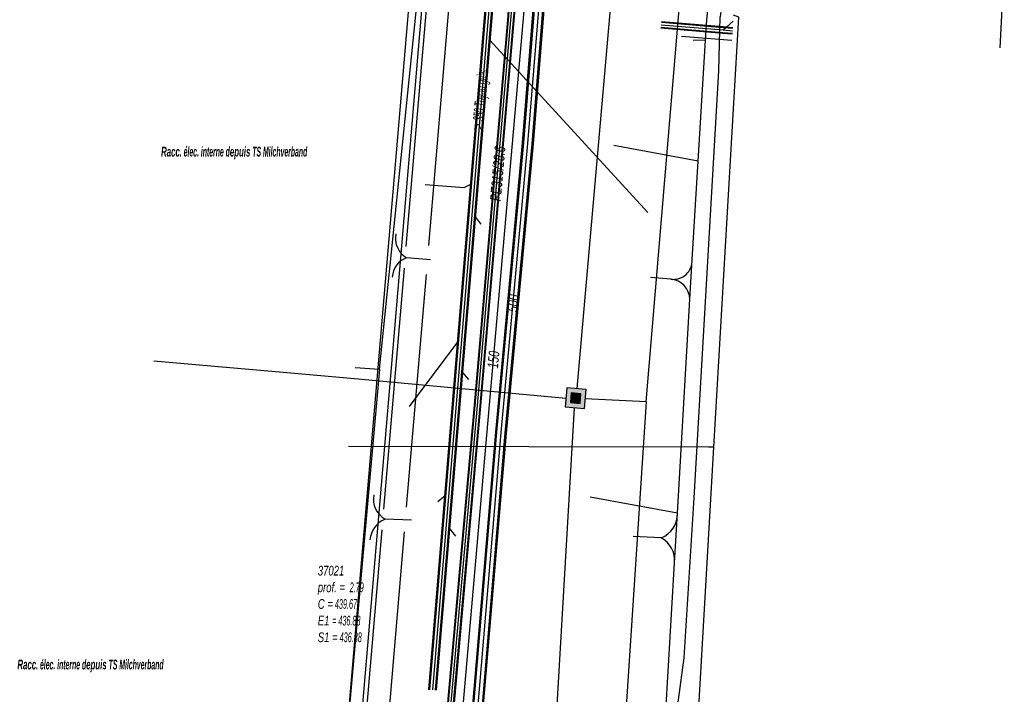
# Model space of a CAD drawing. Header units: metres. Extents: x 2695563 to 2696938, y 1260544 to 1262032.
# Tile 310 of 340: x 2696806 to 2696857, y 1261609 to 1261644. Entities that reach past the tile are written whole.
import ezdxf

# ---------------------------------------------------------------- set-up
doc = ezdxf.new("R2010")
doc.units = ezdxf.units.M
doc.header["$LTSCALE"] = 100
doc.linetypes.add('AUSGEZOGEN', pattern=[0])
doc.linetypes.add('STRICHLINIE2_S3', pattern=[0.25, 0.15, -0.1])
for name, color, linetype in [('Eau portable_Cadastre des conduites_Conduite', 171, 'AUSGEZOGEN'), ('Eau potable_Cadastre des conduites_Conduite_Texte', 171, 'AUSGEZOGEN'), ('EU_Cadastre des conduites', 24, 'AUSGEZOGEN'), ('EU_Cadastre des conduites – Texte', 7, 'AUSGEZOGEN'), ('EU_Cadastre des conduites_Regard normalisé – Texte', 24, 'AUSGEZOGEN'), ('Gaz_Cadastre des conduites_Conduite', 32, 'AUSGEZOGEN'), ('Gaz_Cadastre des conduites_Conduite_Texte', 32, 'AUSGEZOGEN'), ('Réseau électrique_Cadastre des conduite_Bord du tracé', 1, 'AUSGEZOGEN'), ('Réseau électrique_Cadastre des conduite_Texte libre_Texte', 1, 'AUSGEZOGEN'), ('Réseau électrique_Cadastre des conduite_Tronçon de tracé', 1, 'AUSGEZOGEN'), ('Réseau électrique_Cadastre des conduites_Ouvrage_Surface-Ligne-Point', 1, 'AUSGEZOGEN'), ('TV_Cadastre des conduites_CONDUITE', 92, 'AUSGEZOGEN'), ('Télécommunications_SW_Cadastre des conduites_Bord du tracé', 94, 'AUSGEZOGEN'), ('Télécommunications_SW_Cadastre des conduites_Ouvrage', 94, 'AUSGEZOGEN')]:
    doc.layers.add(name, color=color, linetype=linetype)
doc.styles.add('ARIAL', font='arial.ttf')
doc.styles.add('ARIALNARROW', font='ARIALN.TTF')

# ---------------------------------------------------------------- blocks, each defined once
blk = doc.blocks.new('COMPLEXOBJECT_1848')
at = {"layer": 'Réseau électrique_Cadastre des conduite_Bord du tracé', "color": 1, "linetype": 'AUSGEZOGEN', "transparency": 33554687}
blk.add_lwpolyline([(6820.144, 11573.891), (6822.188, 11597.585), (6824.582, 11625.752), (6827.058, 11654.903), (6826.36, 11654.948), (6823.879, 11625.752), (6821.491, 11597.644), (6819.444, 11573.925)], dxfattribs=at)
blk = doc.blocks.new('COMPLEXOBJECT_2710')
at = {"layer": 'Réseau électrique_Cadastre des conduite_Tronçon de tracé', "color": 1, "linetype": 'STRICHLINIE2_S3', "transparency": 33554687}
blk.add_line((6841.547, 11641.155), (6841.604, 11643.957), dxfattribs=at)
for centre, radius, start, end in [((6836.038, 11653.013), 8.708, 325.3047, 350.6242), ((6850.001, 11643.053), 8.445, 143.6703, 173.8543)]:
    blk.add_arc(centre, radius, start, end, dxfattribs=at)

msp = doc.modelspace()

# ---------------------------------------------------------------- hatches: boundary and pattern name
at = {"layer": 'Réseau électrique_Cadastre des conduite_Bord du tracé', "lineweight": 18, "transparency": 33554687}
h = msp.add_hatch(dxfattribs=at)
h.set_pattern_fill('MUSTER', color=1, scale=6075, style=0, pattern_type=2)
h.set_pattern_definition([(0, (2708005, 1273150), (6075, 6075), [6075, -6075]), (90, (2708005, 1273150), (-6075, 6075), [6075, -6075])])
h.paths.add_polyline_path([(2696821.67, 1261564.471), (2696821.099, 1261572.099), (2696821.096, 1261572.151), (2696821.093, 1261572.202), (2696821.091, 1261572.254), (2696821.089, 1261572.306), (2696821.087, 1261572.357), (2696821.085, 1261572.409), (2696821.083, 1261572.461), (2696821.082, 1261572.512), (2696821.081, 1261572.564), (2696821.08, 1261572.616), (2696821.079, 1261572.668), (2696821.079, 1261572.719), (2696821.079, 1261572.771), (2696821.079, 1261572.823), (2696821.079, 1261572.874), (2696821.079, 1261572.926), (2696821.08, 1261572.978), (2696821.081, 1261573.03), (2696821.082, 1261573.081), (2696821.083, 1261573.133), (2696821.085, 1261573.185), (2696821.087, 1261573.236), (2696821.089, 1261573.288), (2696821.091, 1261573.34), (2696821.094, 1261573.391), (2696821.097, 1261573.443), (2696821.1, 1261573.495), (2696821.103, 1261573.546), (2696821.106, 1261573.598), (2696821.11, 1261573.649), (2696821.114, 1261573.701), (2696823.158, 1261597.395), (2696825.552, 1261625.562), (2696828.028, 1261654.713), (2696827.33, 1261654.758), (2696824.849, 1261625.562), (2696822.461, 1261597.454), (2696820.414, 1261573.735), (2696820.41, 1261573.682), (2696820.406, 1261573.628), (2696820.403, 1261573.575), (2696820.399, 1261573.521), (2696820.396, 1261573.468), (2696820.393, 1261573.414), (2696820.391, 1261573.361), (2696820.388, 1261573.307), (2696820.386, 1261573.254), (2696820.384, 1261573.2), (2696820.383, 1261573.147), (2696820.381, 1261573.093), (2696820.38, 1261573.04), (2696820.379, 1261572.986), (2696820.378, 1261572.933), (2696820.378, 1261572.879), (2696820.378, 1261572.825), (2696820.378, 1261572.772), (2696820.378, 1261572.718), (2696820.378, 1261572.665), (2696820.379, 1261572.611), (2696820.38, 1261572.558), (2696820.381, 1261572.504), (2696820.382, 1261572.451), (2696820.384, 1261572.397), (2696820.386, 1261572.343), (2696820.388, 1261572.29), (2696820.39, 1261572.236), (2696820.393, 1261572.183), (2696820.396, 1261572.129), (2696820.399, 1261572.076), (2696820.959, 1261564.594)], flags=0)
at = {"layer": 'Télécommunications_SW_Cadastre des conduites_Ouvrage', "transparency": 33554687}
for points in [[(2696835.634, 1261624.454), (2696834.637, 1261624.538), (2696834.554, 1261623.541), (2696835.551, 1261623.458)], [(2696835.364, 1261624.226), (2696834.865, 1261624.268), (2696834.824, 1261623.769), (2696835.322, 1261623.728)]]:
    msp.add_hatch(color=7, dxfattribs=at).paths.add_polyline_path(points)

# ---------------------------------------------------------------- linework, layer by layer
at = {"layer": 'Eau portable_Cadastre des conduites_Conduite', "linetype": 'AUSGEZOGEN', "transparency": 33554687}
for p, q in [((2696832.348, 1261637.228), (2696833.054, 1261646.027)), ((2696832.379, 1261637.226), (2696833.085, 1261646.021)), ((2696832.41, 1261637.223), (2696833.116, 1261646.015)), ((2696832.846, 1261637.185), (2696833.548, 1261645.935)), ((2696832.877, 1261637.182), (2696833.579, 1261645.929)), ((2696832.908, 1261637.18), (2696833.61, 1261645.923)), ((2696830.955, 1261622.236), (2696832.348, 1261637.228)), ((2696830.986, 1261622.233), (2696832.379, 1261637.226)), ((2696831.017, 1261622.23), (2696832.41, 1261637.223)), ((2696831.453, 1261622.192), (2696832.846, 1261637.185)), ((2696831.484, 1261622.189), (2696832.877, 1261637.182)), ((2696831.515, 1261622.186), (2696832.908, 1261637.18)), ((2696829.704, 1261607.38), (2696830.955, 1261622.236)), ((2696829.735, 1261607.377), (2696830.986, 1261622.233)), ((2696829.766, 1261607.374), (2696831.017, 1261622.23)), ((2696830.202, 1261607.338), (2696831.453, 1261622.192)), ((2696830.233, 1261607.335), (2696831.484, 1261622.189)), ((2696830.264, 1261607.332), (2696831.515, 1261622.186))]:
    msp.add_line(p, q, dxfattribs=at)
at = {"layer": 'Eau portable_Cadastre des conduites_Conduite', "color": 255, "linetype": 'AUSGEZOGEN', "transparency": 33554687}
for p, q in [((2696832.628, 1261637.204), (2696833.332, 1261645.975)), ((2696831.235, 1261622.211), (2696832.628, 1261637.204)), ((2696829.984, 1261607.356), (2696831.235, 1261622.211))]:
    msp.add_line(p, q, dxfattribs=at)
at = {"layer": 'Eau portable_Cadastre des conduites_Conduite', "color": 7, "linetype": 'AUSGEZOGEN', "transparency": 33554687}
msp.add_lwpolyline([(2696829.195, 1261607.135), (2696829.291, 1261608.242), (2696830.454, 1261621.675), (2696832.464, 1261644.463), (2696832.833, 1261648.729), (2696832.888, 1261649.359), (2696833.508, 1261656.74), (2696830.569, 1261659.77)], dxfattribs=at)
at = {"layer": 'EU_Cadastre des conduites', "linetype": 'AUSGEZOGEN', "transparency": 33554687}
for p, q in [((2696827.495, 1261608.891), (2696832.43, 1261668.514)), ((2696827.518, 1261608.889), (2696832.453, 1261668.512)), ((2696827.541, 1261608.888), (2696832.476, 1261668.511)), ((2696827.843, 1261608.862), (2696832.778, 1261668.485)), ((2696827.866, 1261608.861), (2696832.801, 1261668.484)), ((2696827.889, 1261608.859), (2696832.824, 1261668.482)), ((2696842.714, 1261642.919), (2696839.509, 1261643.189)), ((2696842.716, 1261642.938), (2696839.511, 1261643.208)), ((2696842.738, 1261643.198), (2696839.533, 1261643.468)), ((2696842.74, 1261643.217), (2696839.535, 1261643.487)), ((2696842.741, 1261643.237), (2696839.536, 1261643.507)), ((2696843.232, 1261643.156), (2696842.738, 1261643.198)), ((2696843.234, 1261643.175), (2696842.74, 1261643.217)), ((2696843.235, 1261643.195), (2696842.741, 1261643.237)), ((2696842.713, 1261642.899), (2696839.508, 1261643.169)), ((2696843.207, 1261642.857), (2696842.713, 1261642.899)), ((2696843.208, 1261642.877), (2696842.714, 1261642.919)), ((2696843.21, 1261642.896), (2696842.716, 1261642.938))]:
    msp.add_line(p, q, dxfattribs=at)
at = {"layer": 'EU_Cadastre des conduites', "color": 255, "transparency": 33554687}
for p, q in [((2696827.692, 1261608.875), (2696832.627, 1261668.498)), ((2696842.727, 1261643.068), (2696839.522, 1261643.338)), ((2696843.221, 1261643.026), (2696842.727, 1261643.068))]:
    msp.add_line(p, q, dxfattribs=at)
at = {"layer": 'EU_Cadastre des conduites', "color": 24, "linetype": 'AUSGEZOGEN', "transparency": 33554687}
for p, q in [((2696843.249, 1261643.534), (2696842.727, 1261643.068)), ((2696843.191, 1261642.527), (2696840.577, 1261642.748)), ((2696838.828, 1261633.629), (2696830.639, 1261642.572)), ((2696830.206, 1261633.01), (2696829.91, 1261633.397)), ((2696826.492, 1261623.57), (2696829.015, 1261626.938)), ((2696829.558, 1261624.962), (2696829.232, 1261625.347)), ((2696827.963, 1261618.648), (2696828.354, 1261618.97)), ((2696828.888, 1261616.85), (2696828.557, 1261617.264))]:
    msp.add_line(p, q, dxfattribs=at)
msp.add_lwpolyline([(2696827.306, 1261635.073), (2696829.33, 1261634.924), (2696829.669, 1261635.094)], dxfattribs=at)
at = {"layer": 'Gaz_Cadastre des conduites_Conduite', "linetype": 'AUSGEZOGEN', "transparency": 33554687}
for p, q in [((2696831.579, 1261643.607), (2696832.218, 1261651.313)), ((2696831.598, 1261643.606), (2696832.236, 1261651.312)), ((2696831.616, 1261643.604), (2696832.255, 1261651.31)), ((2696831.878, 1261643.582), (2696832.517, 1261651.29)), ((2696831.896, 1261643.58), (2696832.536, 1261651.288)), ((2696831.915, 1261643.579), (2696832.554, 1261651.287)), ((2696829.851, 1261623.627), (2696831.579, 1261643.607)), ((2696829.87, 1261623.625), (2696831.598, 1261643.606)), ((2696829.888, 1261623.623), (2696831.616, 1261643.604)), ((2696830.15, 1261623.601), (2696831.878, 1261643.582)), ((2696830.168, 1261623.599), (2696831.896, 1261643.58)), ((2696830.187, 1261623.597), (2696831.915, 1261643.579)), ((2696828.444, 1261607.835), (2696829.851, 1261623.627)), ((2696828.463, 1261607.833), (2696829.87, 1261623.625)), ((2696828.481, 1261607.832), (2696829.888, 1261623.623)), ((2696828.743, 1261607.808), (2696830.15, 1261623.601)), ((2696828.761, 1261607.807), (2696830.168, 1261623.599)), ((2696828.78, 1261607.805), (2696830.187, 1261623.597))]:
    msp.add_line(p, q, dxfattribs=at)
at = {"layer": 'Gaz_Cadastre des conduites_Conduite', "color": 255, "linetype": 'AUSGEZOGEN', "transparency": 33554687}
for p, q in [((2696831.747, 1261643.593), (2696832.386, 1261651.3)), ((2696830.019, 1261623.612), (2696831.747, 1261643.593)), ((2696828.612, 1261607.82), (2696830.019, 1261623.612))]:
    msp.add_line(p, q, dxfattribs=at)
at = {"layer": 'Réseau électrique_Cadastre des conduite_Tronçon de tracé', "color": 1, "linetype": 'AUSGEZOGEN', "transparency": 33554687}
for p, q in [((2696841.884, 1261643.614), (2696842.113, 1261645.691)), ((2696826.327, 1261631.863), (2696827.453, 1261645.097)), ((2696827.492, 1261631.903), (2696828.592, 1261644.883)), ((2696841.818, 1261642.544), (2696841.884, 1261643.614)), ((2696841.818, 1261642.544), (2696841.187, 1261642.542)), ((2696841.435, 1261636.288), (2696837.081, 1261637.091)), ((2696827.576, 1261631.167), (2696826.344, 1261631.271)), ((2696841.007, 1261629.123), (2696841.13, 1261631.177)), ((2696825.168, 1261618.237), (2696826.231, 1261630.736)), ((2696826.342, 1261618.346), (2696827.365, 1261630.405)), ((2696840.022, 1261630.165), (2696838.977, 1261630.245)), ((2696840.364, 1261618.046), (2696841.007, 1261629.123)), ((2696841.974, 1261621.462), (2696832.663, 1261621.478)), ((2696842.255, 1261621.462), (2696841.974, 1261621.462)), ((2696840.364, 1261618.046), (2696835.841, 1261618.873)), ((2696826.59, 1261617.668), (2696825.224, 1261617.73)), ((2696840.214, 1261615.469), (2696840.364, 1261618.046)), ((2696823.873, 1261603.021), (2696825.078, 1261617.179)), ((2696825.027, 1261602.76), (2696826.233, 1261617.063)), ((2696839.516, 1261616.756), (2696838.077, 1261616.828)), ((2696839.648, 1261605.741), (2696840.214, 1261615.469))]:
    msp.add_line(p, q, dxfattribs=at)
for points in [[(2696842.255, 1261621.462), (2696843.543, 1261643.748), (2696843.267, 1261643.848)], [(2696841.13, 1261631.177), (2696841.435, 1261636.288), (2696841.818, 1261642.544)], [(2696840.11, 1261604.944), (2696840.126, 1261606.179), (2696840.712, 1261610.54), (2696841.234, 1261618.828), (2696841.766, 1261628.099), (2696842.517, 1261640.965)], [(2696842.057, 1261605.165), (2696841.338, 1261605.591), (2696842.255, 1261621.462)]]:
    msp.add_lwpolyline(points, dxfattribs=at)
for centre, radius, start, end in [((2696826.903, 1261632.263), 1.139, 167.5272, 240.6123), ((2696826.717, 1261630.218), 1.117, 109.4973, 177.2231), ((2696840.16, 1261631.126), 0.971, 261.8113, 3.0032), ((2696839.945, 1261629.105), 1.062, 0.9498, 85.8287), ((2696825.813, 1261618.766), 1.192, 169.2204, 240.3992), ((2696825.763, 1261616.518), 1.327, 113.9839, 174.3214), ((2696839.048, 1261617.987), 1.317, 290.8014, 2.5597), ((2696838.93, 1261615.605), 1.291, 353.9404, 63.0056)]:
    msp.add_arc(centre, radius, start, end, dxfattribs=at)
at = {"layer": 'Réseau électrique_Cadastre des conduites_Ouvrage_Surface-Ligne-Point', "color": 1, "linetype": 'AUSGEZOGEN', "transparency": 33554687}
msp.add_line((2696832.663, 1261621.478), (2696823.331, 1261621.493), dxfattribs=at)
at = {"layer": 'TV_Cadastre des conduites_CONDUITE', "color": 92, "linetype": 'AUSGEZOGEN', "transparency": 33554687}
msp.add_line((2696823.68, 1261625.58), (2696824.94, 1261625.496), dxfattribs=at)
for points in [[(2696824.94, 1261625.496), (2696828.626, 1261661.578), (2696824.852, 1261663.088), (2696815.962, 1261705.313), (2696812.89, 1261719.907)], [(2696824.94, 1261625.496), (2696819.994, 1261570.04), (2696819.994, 1261552.354), (2696821.821, 1261547.697)]]:
    msp.add_lwpolyline(points, dxfattribs=at)
at = {"layer": 'Télécommunications_SW_Cadastre des conduites_Bord du tracé', "color": 94, "linetype": 'AUSGEZOGEN', "transparency": 33554687}
for p, q in [((2696838.124, 1261658.194), (2696835.156, 1261624.494)), ((2696838.74, 1261623.801), (2696835.593, 1261623.971)), ((2696835.025, 1261623.502), (2696833.84, 1261603.257)), ((2696838.74, 1261623.801), (2696837.574, 1261605.78))]:
    msp.add_line(p, q, dxfattribs=at)
for points in [[(2696838.74, 1261623.801), (2696840.52, 1261644.981), (2696832.1, 1261651.94), (2696836.484, 1261662.61)], [(2696858.501, 1261659.644), (2696857.205, 1261644.864), (2696857.06, 1261642.151)], [(2696834.59, 1261623.973), (2696823.636, 1261624.995), (2696819.956, 1261625.323), (2696813.25, 1261625.921)]]:
    msp.add_lwpolyline(points, dxfattribs=at)
at = {"layer": 'Télécommunications_SW_Cadastre des conduites_Ouvrage', "color": 94, "transparency": 33554687}
for points in [[(2696835.634, 1261624.454), (2696834.637, 1261624.538), (2696834.554, 1261623.541), (2696835.551, 1261623.458), (2696835.634, 1261624.454)], [(2696835.364, 1261624.226), (2696834.865, 1261624.268), (2696834.824, 1261623.769), (2696835.322, 1261623.728), (2696835.364, 1261624.226)]]:
    msp.add_lwpolyline(points, close=True, dxfattribs=at)

# ---------------------------------------------------------------- block references
at = {"layer": 'Réseau électrique_Cadastre des conduite_Bord du tracé', "color": 1, "linetype": 'AUSGEZOGEN', "lineweight": -3, "transparency": 33554687}
msp.add_blockref('COMPLEXOBJECT_1848', (2690000.97, 1249999.81), dxfattribs=at)
at = {"layer": 'Réseau électrique_Cadastre des conduite_Tronçon de tracé', "color": 1, "linetype": 'STRICHLINIE2_S3', "lineweight": -3, "transparency": 33554687}
msp.add_blockref('COMPLEXOBJECT_2710', (2690000.97, 1249999.81), dxfattribs=at)

# ---------------------------------------------------------------- texts
at = {"layer": 'Eau potable_Cadastre des conduites_Conduite_Texte', "color": 7, "transparency": 33554687, "char_height": 0.55426, "attachment_point": 5, "style": 'ARIAL'}
for s, insert, width, rotation in [('\\A1;{\\fArial|i1|b0;\\H0.554263;\\W0.700000;\\C7;500}\\P', (2696831.864, 1261628.918), 1.10633, 84.6918), ('\\A1;{\\fArial|i1|b0;\\H0.554263;\\W0.700000;\\C7;150}\\P', (2696830.841, 1261625.996), 1.10014, 84.9591)]:
    msp.add_mtext(s, dxfattribs=dict(at, insert=insert, width=width, rotation=rotation))
at = {"layer": 'EU_Cadastre des conduites – Texte', "color": 24, "transparency": 33554687, "insert": (2696830.237, 1261639.454), "char_height": 0.55705, "width": 6, "attachment_point": 5, "rotation": 84.7359, "style": 'ARIAL'}
msp.add_mtext('\\A1;{\\fArial|b0|i1|c0|p34;\\W0.7;> \\W0.49;350 Tuyau grès}', dxfattribs=at)
at = {"layer": 'EU_Cadastre des conduites_Regard normalisé – Texte', "color": 24, "transparency": 33554687, "insert": (2696821.743, 1261615.311), "char_height": 0.50641, "width": 2.8452, "attachment_point": 1, "line_spacing_factor": 1.024096, "style": 'ARIAL'}
msp.add_mtext('\\A1;{\\fArial|b0|i1|c0|p34;\\W0.69709;37021}\\P{\\fArial|b0|i1|c0|p34;\\H0.99721x;\\W0.69709;prof. = \\W0.48796; 2.79}\\P{\\fArial|b0|i1|c0|p34;\\H0.99721x;\\W0.69709;C =\\W0.48796; 439.67}\\P{\\fArial|b0|i1|c0|p34;\\H0.99721x;\\W0.69709;E1 \\W0.48796;= 436.88}\\P{\\fArial|b0|i1|c0|p34;\\H0.99721x;\\W0.69709;S1 =\\W0.48796; 436.88}', dxfattribs=at)
at = {"layer": 'Gaz_Cadastre des conduites_Conduite_Texte', "color": 32, "transparency": 33554687, "insert": (2696831.064, 1261635.631), "char_height": 0.55825, "width": 3.05968, "attachment_point": 5, "rotation": 85.0572, "style": 'ARIAL'}
msp.add_mtext('\\A1;{\\fArial|i1|b0;\\H0.558250;\\W0.700000;\\C32;PE315/28.6}\\P', dxfattribs=at)
at = {"layer": 'Réseau électrique_Cadastre des conduite_Texte libre_Texte', "color": 1, "transparency": 33554687, "char_height": 0.5075, "width": 12, "attachment_point": 5, "style": 'ARIALNARROW'}
for insert in [(2696817.412, 1261636.698), (2696809.972, 1261610.118)]:
    msp.add_mtext('\\A1;{\\fArial Narrow|b1|i1|c0|p34;\\W0.7;Racc\\W0.49;. élec. interne d\\W0.7;epuis\\W0.49; TS Milchverband}', dxfattribs=dict(at, insert=insert))

doc.saveas('drawing.dxf')
